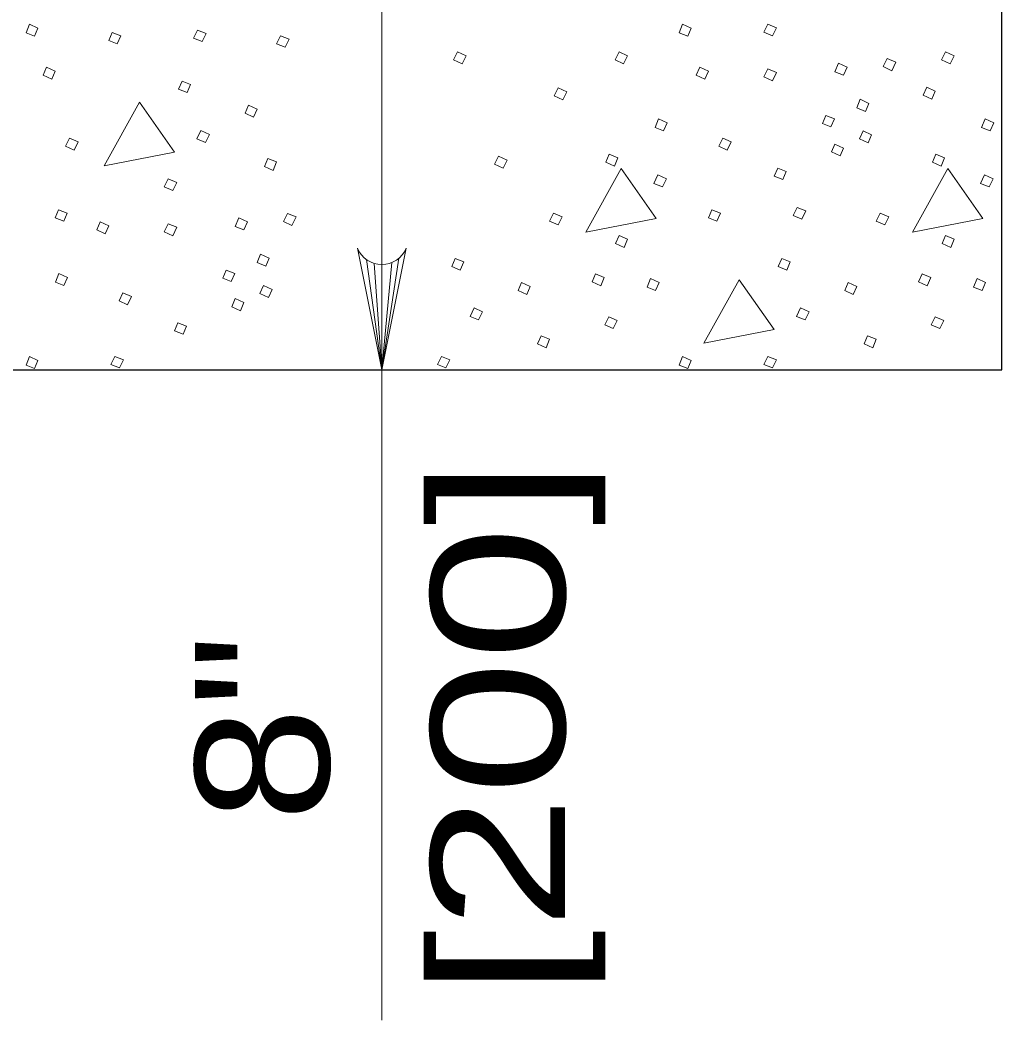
# Model space of a CAD drawing. Extents: x 1083.1 to 1123, y 697.4 to 741.4.
# Drawn here: x 1094.824 to 1095.966, y 720.923 to 722.087 of the extents above; entities that cross this region are included whole.
import ezdxf
from ezdxf.enums import TextEntityAlignment as Align

# ---------------------------------------------------------------- set-up
doc = ezdxf.new("R2010")
doc.units = 0
doc.header["$LTSCALE"] = 0.062
doc.layers.add('1', color=7, linetype='Continuous', lineweight=13)

msp = doc.modelspace()

# ---------------------------------------------------------------- linework, layer by layer
at = {"layer": '1'}
for p, q in [((1095.245, 722.25542), (1095.245, 720.92308)), ((1095.22708, 721.80775), (1095.245, 721.67958)), ((1095.23592, 721.80342), (1095.245, 721.67958)), ((1095.26483, 721.80925), (1095.245, 721.67958)), ((1095.2565, 721.80433), (1095.245, 721.67958)), ((1095.245, 721.80208), (1095.245, 721.67958))]:
    msp.add_line(p, q, dxfattribs=at)
at = {"layer": '1', "lineweight": 25}
msp.add_lwpolyline([(1093.0675, 725.37967), (1092.53542, 725.37967), (1092.53542, 721.67958), (1095.96625, 721.67958), (1095.96625, 725.37967)], dxfattribs=at)
at = {"layer": '1'}
for points in [[(1094.83508, 722.08158), (1094.84508, 722.07692), (1094.84108, 722.06758), (1094.83117, 722.07158)], [(1095.59475, 722.08158), (1095.60475, 722.07692), (1095.60075, 722.06758), (1095.59075, 722.07158)], [(1095.69408, 722.08158), (1095.70408, 722.07758), (1095.69942, 722.06825), (1095.68942, 722.07225)], [(1094.93133, 722.07217), (1094.94133, 722.06817), (1094.93733, 722.05883), (1094.92733, 722.06283)], [(1095.03058, 722.07483), (1095.04058, 722.07083), (1095.03592, 722.0615), (1095.02592, 722.0655)], [(1095.12717, 722.06817), (1095.13717, 722.06417), (1095.1325, 722.05483), (1095.12258, 722.05883)], [(1095.33308, 722.04958), (1095.34308, 722.04492), (1095.33842, 722.03558), (1095.32842, 722.04025)], [(1095.52083, 722.04958), (1095.53083, 722.04492), (1095.52617, 722.03558), (1095.51617, 722.04025)], [(1095.90058, 722.04958), (1095.91058, 722.04492), (1095.90592, 722.03558), (1095.896, 722.04025)], [(1095.776, 722.03625), (1095.786, 722.03158), (1095.782, 722.02225), (1095.772, 722.02625)], [(1095.83267, 722.04158), (1095.84267, 722.03758), (1095.838, 722.02758), (1095.828, 722.03225)], [(1094.85508, 722.03158), (1094.86508, 722.02692), (1094.86108, 722.01758), (1094.85108, 722.02225)], [(1095.61475, 722.03158), (1095.62475, 722.02692), (1095.62075, 722.01758), (1095.61075, 722.02225)], [(1095.69408, 722.02958), (1095.70408, 722.02558), (1095.69942, 722.01558), (1095.68942, 722.02025)], [(1095.01258, 722.0155), (1095.02258, 722.0115), (1095.01858, 722.00217), (1095.00858, 722.00617)], [(1095.45017, 722.00767), (1095.46017, 722.003), (1095.4555, 721.99367), (1095.4455, 721.99833)], [(1095.87867, 722.00825), (1095.88867, 722.00358), (1095.88467, 721.99425), (1095.87467, 721.99892)], [(1094.96325, 721.99083), (1094.922, 721.91692), (1095.00392, 721.93292)], [(1095.08992, 721.9875), (1095.09992, 721.98283), (1095.09592, 721.9735), (1095.08592, 721.97817)], [(1095.80133, 721.99425), (1095.81133, 721.98958), (1095.80733, 721.98025), (1095.79733, 721.98425)], [(1095.76133, 721.97558), (1095.77133, 721.97158), (1095.76733, 721.96225), (1095.75733, 721.96625)], [(1095.56675, 721.97158), (1095.57675, 721.96692), (1095.57275, 721.95758), (1095.56275, 721.96158)], [(1095.94658, 721.97158), (1095.95658, 721.96692), (1095.95258, 721.95758), (1095.94258, 721.96158)], [(1095.03458, 721.95817), (1095.04458, 721.9535), (1095.03992, 721.94417), (1095.02992, 721.94817)], [(1095.80467, 721.95758), (1095.81467, 721.95292), (1095.81067, 721.94358), (1095.80067, 721.94825)], [(1094.88175, 721.94892), (1094.89175, 721.94492), (1094.88708, 721.935), (1094.87708, 721.93958)], [(1095.64142, 721.94892), (1095.65142, 721.94492), (1095.64675, 721.935), (1095.63675, 721.93958)], [(1095.772, 721.94225), (1095.782, 721.93758), (1095.778, 721.92833), (1095.768, 721.933)], [(1095.38083, 721.92817), (1095.39083, 721.9235), (1095.38617, 721.91417), (1095.37617, 721.91883)], [(1095.5095, 721.93033), (1095.5195, 721.92633), (1095.5155, 721.91633), (1095.5055, 721.921)], [(1095.88933, 721.93033), (1095.89925, 721.92633), (1095.89533, 721.91633), (1095.88533, 721.921)], [(1095.11258, 721.92558), (1095.12258, 721.92158), (1095.11858, 721.91158), (1095.10858, 721.91625)], [(1095.5235, 721.91367), (1095.48217, 721.83967), (1095.56408, 721.85567)], [(1095.56608, 721.90633), (1095.57608, 721.90167), (1095.57142, 721.89233), (1095.56142, 721.89633)], [(1095.70542, 721.91433), (1095.71542, 721.91033), (1095.71142, 721.901), (1095.70142, 721.905)], [(1095.90325, 721.91367), (1095.862, 721.83967), (1095.94392, 721.85567)], [(1095.94592, 721.90633), (1095.95592, 721.90167), (1095.95125, 721.89233), (1095.94125, 721.89633)], [(1094.99658, 721.90158), (1095.00658, 721.89758), (1095.00192, 721.88825), (1094.99192, 721.89225)], [(1094.86908, 721.86567), (1094.87908, 721.86167), (1094.87508, 721.85233), (1094.86508, 721.85633)], [(1095.13517, 721.86158), (1095.14517, 721.85758), (1095.1405, 721.84758), (1095.1305, 721.85225)], [(1095.44483, 721.86167), (1095.45483, 721.85767), (1095.45017, 721.84833), (1095.44017, 721.85233)], [(1095.62875, 721.86567), (1095.63875, 721.86167), (1095.63475, 721.85233), (1095.62475, 721.85633)], [(1095.728, 721.86833), (1095.738, 721.86433), (1095.73333, 721.855), (1095.72342, 721.859)], [(1095.82467, 721.86167), (1095.83467, 721.85767), (1095.83, 721.84833), (1095.82, 721.85233)], [(1094.91733, 721.85158), (1094.92733, 721.84692), (1094.92333, 721.83758), (1094.91333, 721.84225)], [(1094.99658, 721.84958), (1095.00658, 721.84558), (1095.00192, 721.83558), (1094.99192, 721.84025)], [(1095.07858, 721.85625), (1095.08858, 721.85158), (1095.08458, 721.84225), (1095.07458, 721.84625)], [(1095.52083, 721.83567), (1095.53083, 721.83167), (1095.52683, 721.82167), (1095.51683, 721.82633)], [(1095.90058, 721.83567), (1095.91058, 721.83167), (1095.90658, 721.82167), (1095.89658, 721.82633)], [(1095.10392, 721.81425), (1095.11392, 721.80958), (1095.10992, 721.80025), (1095.09992, 721.80425)], [(1095.33025, 721.809), (1095.34025, 721.805), (1095.33625, 721.79567), (1095.32625, 721.79967)], [(1095.71008, 721.809), (1095.72008, 721.805), (1095.71608, 721.79567), (1095.70608, 721.79967)], [(1094.86933, 721.79158), (1094.87933, 721.787), (1094.87533, 721.77767), (1094.86533, 721.78167)], [(1095.06392, 721.79558), (1095.07392, 721.79158), (1095.06992, 721.78233), (1095.05992, 721.78633)], [(1095.4935, 721.79108), (1095.5035, 721.78708), (1095.4995, 721.77708), (1095.4895, 721.78175)], [(1095.87333, 721.79108), (1095.88333, 721.78708), (1095.87933, 721.77708), (1095.86933, 721.78175)], [(1095.10725, 721.77767), (1095.11725, 721.773), (1095.11325, 721.76367), (1095.10325, 721.76833)], [(1095.4075, 721.78108), (1095.4175, 721.77642), (1095.4135, 721.76708), (1095.4035, 721.77175)], [(1095.55742, 721.78575), (1095.56742, 721.78108), (1095.56342, 721.77175), (1095.55342, 721.77575)], [(1095.66075, 721.78442), (1095.61942, 721.71042), (1095.70142, 721.72642)], [(1095.78733, 721.78108), (1095.79733, 721.77642), (1095.79333, 721.76708), (1095.78333, 721.77175)], [(1095.93725, 721.78575), (1095.94725, 721.78108), (1095.94325, 721.77175), (1095.93325, 721.77575)], [(1094.94392, 721.769), (1094.95392, 721.765), (1094.94933, 721.755), (1094.93933, 721.75967)], [(1095.07458, 721.76233), (1095.08458, 721.75767), (1095.08058, 721.74833), (1095.07058, 721.753)], [(1095.35225, 721.75175), (1095.36225, 721.74708), (1095.35758, 721.73775), (1095.34758, 721.74175)], [(1095.50883, 721.74108), (1095.51883, 721.73708), (1095.51417, 721.72775), (1095.50417, 721.73175)], [(1095.732, 721.75175), (1095.742, 721.74708), (1095.73733, 721.73775), (1095.72733, 721.74175)], [(1095.88867, 721.74108), (1095.89867, 721.73708), (1095.894, 721.72775), (1095.884, 721.73175)], [(1095.00792, 721.73433), (1095.01792, 721.73033), (1095.01392, 721.721), (1095.00392, 721.725)], [(1095.43017, 721.71908), (1095.44017, 721.71508), (1095.43617, 721.70508), (1095.42617, 721.70975)], [(1095.81, 721.71908), (1095.82, 721.71508), (1095.816, 721.70508), (1095.806, 721.70975)], [(1094.83508, 721.69508), (1094.84508, 721.69042), (1094.84108, 721.68108), (1094.83117, 721.68508)], [(1094.93442, 721.69508), (1094.94442, 721.69108), (1094.93975, 721.68175), (1094.92975, 721.68575)], [(1095.31425, 721.69508), (1095.32425, 721.69108), (1095.31958, 721.68175), (1095.30958, 721.68575)], [(1095.59475, 721.69508), (1095.60475, 721.69042), (1095.60075, 721.68108), (1095.59075, 721.68508)], [(1095.69408, 721.69508), (1095.70408, 721.69108), (1095.69942, 721.68175), (1095.68942, 721.68575)]]:
    msp.add_lwpolyline(points, close=True, dxfattribs=at)
msp.add_lwpolyline([(1095.27333, 721.82117), (1095.245, 721.67958), (1095.21667, 721.82117)], dxfattribs=at)
msp.add_arc((1095.24497, 721.83261), 0.03056, 202.08782, 337.91395, dxfattribs=at)

# ---------------------------------------------------------------- texts
for s, width, p in [('[200]', 1.35, (1095.45783, 721.263)), ('8"', 1.15, (1095.18383, 721.263))]:
    msp.add_text(s, height=0.156, rotation=90, dxfattribs=dict(at, width=width)).set_placement(p, align=Align.CENTER)

doc.saveas('drawing.dxf')
